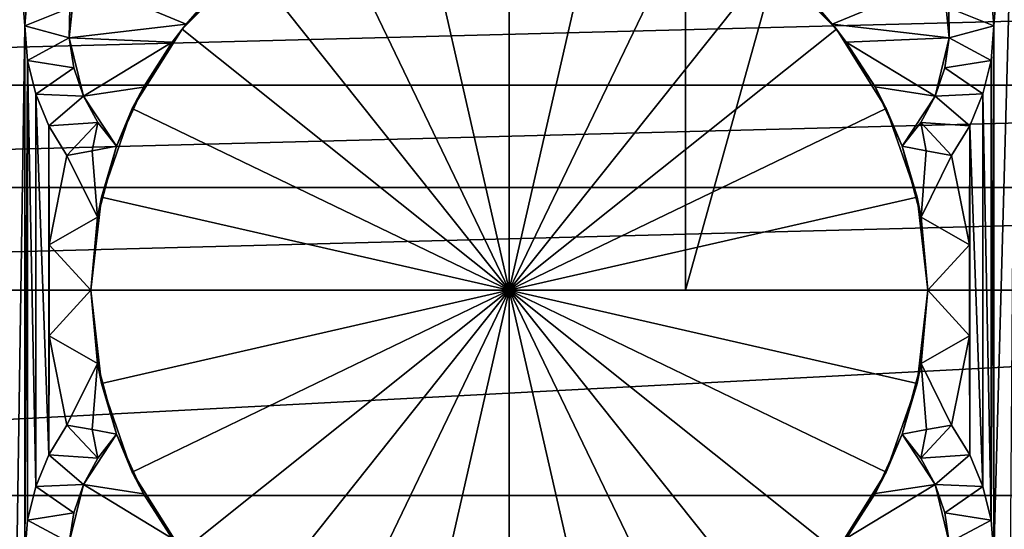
# Model space of a CAD drawing. Header units: millimetres. Extents: x -108 to 102, y -42 to 80.
# Tile 521 of 539: x 48.94 to 60.12, y 31.79 to 37.57. Entities that reach past the tile are written whole.
import ezdxf

# ---------------------------------------------------------------- set-up
doc = ezdxf.new("R2010")
doc.units = ezdxf.units.MM
doc.header["$LTSCALE"] = 81.481481
for name, color, linetype in [('10', 7, 'CONTINUOUS'), ('11', 7, 'CONTINUOUS'), ('12', 7, 'CONTINUOUS'), ('13', 7, 'CONTINUOUS'), ('14', 7, 'CONTINUOUS'), ('2718', 7, 'CONTINUOUS'), ('2720', 7, 'CONTINUOUS'), ('2721', 7, 'CONTINUOUS'), ('2783', 7, 'CONTINUOUS'), ('2784', 7, 'CONTINUOUS'), ('4', 7, 'CONTINUOUS'), ('49', 7, 'CONTINUOUS'), ('5', 7, 'CONTINUOUS'), ('50', 7, 'CONTINUOUS'), ('51', 7, 'CONTINUOUS'), ('52', 7, 'CONTINUOUS'), ('53', 7, 'CONTINUOUS'), ('54', 7, 'CONTINUOUS'), ('55', 7, 'CONTINUOUS'), ('56', 7, 'CONTINUOUS'), ('57', 7, 'CONTINUOUS'), ('58', 7, 'CONTINUOUS'), ('59', 7, 'CONTINUOUS'), ('60', 7, 'CONTINUOUS')]:
    doc.layers.add(name, color=color, linetype=linetype)

msp = doc.modelspace()

# ---------------------------------------------------------------- linework, layer by layer
at = {"layer": '10', "color": 7, "linetype": 'CONTINUOUS', "true_color": 0x96918c}
for points in [[(50.04, 36.133, 106.05), (49.823, 35.329, 106.05), (49.765, 36.08, 105.808), (50.04, 36.133, 106.05)], [(59.177, 35.329, 106.05), (58.96, 36.133, 106.05), (59.234, 36.08, 105.809), (59.177, 35.329, 106.05)], [(49.275, 35.016, 105.55), (49.478, 36.03, 105.55), (49.823, 35.329, 106.05), (49.275, 35.016, 105.55)], [(49.823, 35.329, 106.05), (49.478, 36.03, 105.55), (49.765, 36.08, 105.808), (49.823, 35.329, 106.05)], [(59.522, 36.03, 105.55), (59.177, 35.329, 106.05), (59.234, 36.08, 105.809), (59.522, 36.03, 105.55)], [(59.522, 36.03, 105.55), (59.724, 35.017, 105.55), (59.177, 35.329, 106.05), (59.522, 36.03, 105.55)], [(49.75, 34.5, 106.05), (49.275, 35.016, 105.55), (49.823, 35.329, 106.05), (49.75, 34.5, 106.05)], [(59.177, 35.329, 106.05), (59.724, 35.017, 105.55), (59.25, 34.5, 106.05), (59.177, 35.329, 106.05)], [(49.275, 33.984, 105.55), (49.275, 35.016, 105.55), (49.75, 34.5, 106.05), (49.275, 33.984, 105.55)], [(59.724, 35.017, 105.55), (59.725, 33.984, 105.55), (59.25, 34.5, 106.05), (59.724, 35.017, 105.55)], [(49.823, 33.671, 106.05), (49.275, 33.984, 105.55), (49.75, 34.5, 106.05), (49.823, 33.671, 106.05)], [(59.25, 34.5, 106.05), (59.725, 33.984, 105.55), (59.177, 33.671, 106.05), (59.25, 34.5, 106.05)], [(49.478, 32.97, 105.55), (49.275, 33.984, 105.55), (49.823, 33.671, 106.05), (49.478, 32.97, 105.55)], [(59.725, 33.984, 105.55), (59.522, 32.97, 105.55), (59.177, 33.671, 106.05), (59.725, 33.984, 105.55)], [(49.478, 32.97, 105.55), (49.823, 33.671, 106.05), (49.766, 32.92, 105.809), (49.478, 32.97, 105.55)], [(49.823, 33.671, 106.05), (50.04, 32.867, 106.05), (49.766, 32.92, 105.809), (49.823, 33.671, 106.05)], [(58.96, 32.867, 106.05), (59.177, 33.671, 106.05), (59.235, 32.92, 105.808), (58.96, 32.867, 106.05)], [(59.177, 33.671, 106.05), (59.522, 32.97, 105.55), (59.235, 32.92, 105.808), (59.177, 33.671, 106.05)]]:
    msp.add_3dface(points, dxfattribs=at)
at = {"layer": '11', "color": 7, "linetype": 'CONTINUOUS', "true_color": 0x96918c}
for points in [[(50.786, 37.462, 124.55), (51.481, 38.167, 121.351), (51.538, 38.214, 124.55), (50.786, 37.462, 124.55)], [(51.303, 38.013, 121.421), (51.481, 38.167, 121.351), (50.786, 37.462, 124.55), (51.303, 38.013, 121.421)], [(58.214, 37.462, 124.55), (57.462, 38.214, 124.55), (58.167, 37.519, 121.351), (58.214, 37.462, 124.55)], [(58.167, 37.519, 121.351), (57.462, 38.214, 124.55), (58.013, 37.697, 121.421), (58.167, 37.519, 121.351)], [(51.193, 37.91, 121.444), (51.303, 38.013, 121.421), (50.786, 37.462, 124.55), (51.193, 37.91, 121.444)], [(51.088, 37.805, 121.444), (51.193, 37.91, 121.444), (50.786, 37.462, 124.55), (51.088, 37.805, 121.444)], [(50.986, 37.696, 121.421), (51.088, 37.805, 121.444), (50.786, 37.462, 124.55), (50.986, 37.696, 121.421)], [(50.832, 37.517, 121.35), (50.986, 37.696, 121.421), (50.786, 37.462, 124.55), (50.832, 37.517, 121.35)], [(50.22, 36.561, 124.55), (50.672, 37.313, 121.242), (50.786, 37.462, 124.55), (50.22, 36.561, 124.55)], [(50.672, 37.313, 121.242), (50.832, 37.517, 121.35), (50.786, 37.462, 124.55), (50.672, 37.313, 121.242)], [(58.326, 37.316, 121.244), (58.214, 37.462, 124.55), (58.167, 37.519, 121.351), (58.326, 37.316, 121.244)], [(58.78, 36.561, 124.55), (58.214, 37.462, 124.55), (58.652, 36.808, 120.944), (58.78, 36.561, 124.55)], [(58.652, 36.808, 120.944), (58.214, 37.462, 124.55), (58.326, 37.316, 121.244), (58.652, 36.808, 120.944)], [(50.347, 36.805, 120.943), (50.672, 37.313, 121.242), (50.22, 36.561, 124.55), (50.347, 36.805, 120.943)], [(50.04, 36.133, 120.55), (50.347, 36.805, 120.943), (50.22, 36.561, 124.55), (50.04, 36.133, 120.55)], [(58.96, 36.133, 120.55), (58.78, 36.561, 124.55), (58.652, 36.808, 120.944), (58.96, 36.133, 120.55)], [(49.869, 35.557, 124.55), (50.04, 36.133, 120.55), (50.22, 36.561, 124.55), (49.869, 35.557, 124.55)], [(59.131, 35.557, 124.55), (58.78, 36.561, 124.55), (58.96, 36.133, 120.55), (59.131, 35.557, 124.55)], [(49.823, 35.329, 106.05), (50.04, 36.133, 106.05), (49.869, 35.557, 124.55), (49.823, 35.329, 106.05)], [(50.04, 36.133, 106.05), (50.04, 36.133, 120.55), (49.869, 35.557, 124.55), (50.04, 36.133, 106.05)], [(58.96, 36.133, 106.05), (59.177, 35.329, 106.05), (58.96, 36.133, 120.55), (58.96, 36.133, 106.05)], [(59.177, 35.329, 106.05), (59.131, 35.557, 124.55), (58.96, 36.133, 120.55), (59.177, 35.329, 106.05)], [(49.75, 34.5, 124.55), (49.823, 35.329, 106.05), (49.869, 35.557, 124.55), (49.75, 34.5, 124.55)], [(59.177, 35.329, 106.05), (59.25, 34.5, 106.05), (59.131, 35.557, 124.55), (59.177, 35.329, 106.05)], [(59.131, 35.557, 124.55), (59.25, 34.5, 106.05), (59.25, 34.5, 124.55), (59.131, 35.557, 124.55)], [(49.75, 34.5, 106.05), (49.823, 35.329, 106.05), (49.75, 34.5, 124.55), (49.75, 34.5, 106.05)]]:
    msp.add_3dface(points, dxfattribs=at)
at = {"layer": '12', "color": 7, "linetype": 'CONTINUOUS', "true_color": 0x96918c}
for points in [[(53.443, 39.131, 124.55), (54.5, 39.25, 124.55), (54.5, 34.5, 125.823), (53.443, 39.131, 124.55)], [(54.5, 39.25, 124.55), (55.557, 39.131, 124.55), (54.5, 34.5, 125.823), (54.5, 39.25, 124.55)], [(52.439, 38.78, 124.55), (53.443, 39.131, 124.55), (54.5, 34.5, 125.823), (52.439, 38.78, 124.55)], [(55.557, 39.131, 124.55), (56.561, 38.78, 124.55), (54.5, 34.5, 125.823), (55.557, 39.131, 124.55)], [(51.538, 38.214, 124.55), (52.439, 38.78, 124.55), (54.5, 34.5, 125.823), (51.538, 38.214, 124.55)], [(56.561, 38.78, 124.55), (57.462, 38.214, 124.55), (54.5, 34.5, 125.823), (56.561, 38.78, 124.55)], [(50.786, 37.462, 124.55), (51.538, 38.214, 124.55), (54.5, 34.5, 125.823), (50.786, 37.462, 124.55)], [(57.462, 38.214, 124.55), (58.214, 37.462, 124.55), (54.5, 34.5, 125.823), (57.462, 38.214, 124.55)], [(50.22, 36.561, 124.55), (50.786, 37.462, 124.55), (54.5, 34.5, 125.823), (50.22, 36.561, 124.55)], [(58.214, 37.462, 124.55), (58.78, 36.561, 124.55), (54.5, 34.5, 125.823), (58.214, 37.462, 124.55)], [(49.869, 35.557, 124.55), (50.22, 36.561, 124.55), (54.5, 34.5, 125.823), (49.869, 35.557, 124.55)], [(58.78, 36.561, 124.55), (59.131, 35.557, 124.55), (54.5, 34.5, 125.823), (58.78, 36.561, 124.55)], [(49.75, 34.5, 124.55), (49.869, 35.557, 124.55), (54.5, 34.5, 125.823), (49.75, 34.5, 124.55)], [(59.131, 35.557, 124.55), (59.25, 34.5, 124.55), (54.5, 34.5, 125.823), (59.131, 35.557, 124.55)]]:
    msp.add_3dface(points, dxfattribs=at)
at = {"layer": '13', "color": 7, "linetype": 'CONTINUOUS', "true_color": 0x96918c}
for points in [[(49.823, 33.671, 106.05), (49.75, 34.5, 106.05), (49.869, 33.443, 124.55), (49.823, 33.671, 106.05)], [(49.75, 34.5, 106.05), (49.75, 34.5, 124.55), (49.869, 33.443, 124.55), (49.75, 34.5, 106.05)], [(59.25, 34.5, 124.55), (59.177, 33.671, 106.05), (59.131, 33.443, 124.55), (59.25, 34.5, 124.55)], [(59.25, 34.5, 106.05), (59.177, 33.671, 106.05), (59.25, 34.5, 124.55), (59.25, 34.5, 106.05)], [(50.04, 32.867, 106.05), (49.823, 33.671, 106.05), (50.04, 32.867, 120.55), (50.04, 32.867, 106.05)], [(49.823, 33.671, 106.05), (49.869, 33.443, 124.55), (50.04, 32.867, 120.55), (49.823, 33.671, 106.05)], [(59.177, 33.671, 106.05), (58.96, 32.867, 106.05), (59.131, 33.443, 124.55), (59.177, 33.671, 106.05)], [(49.869, 33.443, 124.55), (50.22, 32.439, 124.55), (50.04, 32.867, 120.55), (49.869, 33.443, 124.55)], [(59.131, 33.443, 124.55), (58.96, 32.867, 120.55), (58.78, 32.439, 124.55), (59.131, 33.443, 124.55)], [(58.96, 32.867, 106.05), (58.96, 32.867, 120.55), (59.131, 33.443, 124.55), (58.96, 32.867, 106.05)], [(50.04, 32.867, 120.55), (50.22, 32.439, 124.55), (50.348, 32.192, 120.944), (50.04, 32.867, 120.55)], [(58.78, 32.439, 124.55), (58.96, 32.867, 120.55), (58.653, 32.195, 120.943), (58.78, 32.439, 124.55)], [(50.22, 32.439, 124.55), (50.786, 31.538, 124.55), (50.348, 32.192, 120.944), (50.22, 32.439, 124.55)], [(58.214, 31.538, 124.55), (58.78, 32.439, 124.55), (58.328, 31.687, 121.242), (58.214, 31.538, 124.55)], [(58.328, 31.687, 121.242), (58.78, 32.439, 124.55), (58.653, 32.195, 120.943), (58.328, 31.687, 121.242)], [(50.348, 32.192, 120.944), (50.786, 31.538, 124.55), (50.674, 31.684, 121.244), (50.348, 32.192, 120.944)]]:
    msp.add_3dface(points, dxfattribs=at)
at = {"layer": '14', "color": 7, "linetype": 'CONTINUOUS', "true_color": 0x96918c}
for points in [[(49.75, 34.5, 124.55), (54.5, 34.5, 125.823), (49.869, 33.443, 124.55), (49.75, 34.5, 124.55)], [(54.5, 34.5, 125.823), (50.22, 32.439, 124.55), (49.869, 33.443, 124.55), (54.5, 34.5, 125.823)], [(54.5, 34.5, 125.823), (50.786, 31.538, 124.55), (50.22, 32.439, 124.55), (54.5, 34.5, 125.823)], [(54.5, 34.5, 125.823), (51.538, 30.786, 124.55), (50.786, 31.538, 124.55), (54.5, 34.5, 125.823)], [(54.5, 34.5, 125.823), (52.439, 30.22, 124.55), (51.538, 30.786, 124.55), (54.5, 34.5, 125.823)], [(54.5, 34.5, 125.823), (53.443, 29.869, 124.55), (52.439, 30.22, 124.55), (54.5, 34.5, 125.823)], [(54.5, 34.5, 125.823), (54.5, 29.75, 124.55), (53.443, 29.869, 124.55), (54.5, 34.5, 125.823)], [(54.5, 34.5, 125.823), (59.25, 34.5, 124.55), (59.131, 33.443, 124.55), (54.5, 34.5, 125.823)], [(54.5, 34.5, 125.823), (59.131, 33.443, 124.55), (58.78, 32.439, 124.55), (54.5, 34.5, 125.823)], [(54.5, 34.5, 125.823), (58.78, 32.439, 124.55), (58.214, 31.538, 124.55), (54.5, 34.5, 125.823)], [(54.5, 34.5, 125.823), (58.214, 31.538, 124.55), (57.462, 30.786, 124.55), (54.5, 34.5, 125.823)], [(54.5, 34.5, 125.823), (57.462, 30.786, 124.55), (56.561, 30.22, 124.55), (54.5, 34.5, 125.823)], [(54.5, 34.5, 125.823), (56.561, 30.22, 124.55), (55.557, 29.869, 124.55), (54.5, 34.5, 125.823)], [(54.5, 34.5, 125.823), (55.557, 29.869, 124.55), (54.5, 29.75, 124.55), (54.5, 34.5, 125.823)]]:
    msp.add_3dface(points, dxfattribs=at)
at = {"layer": '2718', "color": 7, "linetype": 'CONTINUOUS'}
for points in [[(56.5, 70.3, 98.25), (56.5, 34.5, 98.25), (66.5, 70.3, 98.25), (56.5, 70.3, 98.25)], [(56.5, 34.5, 98.25), (66.5, 34.5, 98.25), (66.5, 70.3, 98.25), (56.5, 34.5, 98.25)]]:
    msp.add_3dface(points, dxfattribs=at)
at = {"layer": '2720', "color": 7, "linetype": 'CONTINUOUS'}
for points in [[(56.5, 34.5, 97.25), (56.5, 70.3, 97.25), (66.5, 34.5, 97.25), (56.5, 34.5, 97.25)], [(66.5, 34.5, 97.25), (56.5, 70.3, 97.25), (66.5, 70.3, 97.25), (66.5, 34.5, 97.25)]]:
    msp.add_3dface(points, dxfattribs=at)
at = {"layer": '2721', "color": 7, "linetype": 'CONTINUOUS'}
for points in [[(56.5, 70.3, 97.25), (56.5, 34.5, 97.25), (56.5, 70.3, 98.25), (56.5, 70.3, 97.25)], [(56.5, 70.3, 98.25), (56.5, 34.5, 97.25), (56.5, 34.5, 98.25), (56.5, 70.3, 98.25)]]:
    msp.add_3dface(points, dxfattribs=at)
at = {"layer": '2783', "color": 7, "linetype": 'CONTINUOUS', "true_color": 0x96918c}
for points in [[(-58.53, 35.147, 82.05), (-58.53, 33.853, 82.05), (87.5, -10.5, 82.05), (-58.53, 35.147, 82.05)], [(43.801, 16.721, 82.05), (-58.53, 35.147, 82.05), (87.5, -10.5, 82.05), (43.801, 16.721, 82.05)], [(-58.53, 33.853, 82.05), (-58.768, 32.583, 82.05), (87.5, -10.5, 82.05), (-58.53, 33.853, 82.05)], [(-58.768, 32.583, 82.05), (-59.234, 31.381, 82.05), (87.5, -10.5, 82.05), (-58.768, 32.583, 82.05)]]:
    msp.add_3dface(points, dxfattribs=at)
at = {"layer": '2784', "color": 7, "linetype": 'CONTINUOUS', "true_color": 0x96918c}
for points in [[(-58.768, 36.417, 80.05), (-59.234, 37.619, 80.05), (87.5, 79.5, 80.05), (-58.768, 36.417, 80.05)], [(-58.53, 35.147, 80.05), (-58.768, 36.417, 80.05), (87.5, 79.5, 80.05), (-58.53, 35.147, 80.05)], [(-58.53, 33.853, 80.05), (-58.53, 35.147, 80.05), (87.5, 79.5, 80.05), (-58.53, 33.853, 80.05)], [(43.801, 52.279, 80.05), (-58.53, 33.853, 80.05), (87.5, 79.5, 80.05), (43.801, 52.279, 80.05)]]:
    msp.add_3dface(points, dxfattribs=at)
at = {"layer": '4', "color": 7, "linetype": 'CONTINUOUS', "true_color": 0x96918c}
for points in [[(48.843, 27.182, 105.55), (48.744, 40.754, 105.55), (49, 37.5, 105.55), (48.843, 27.182, 105.55)], [(49, 37.5, 105.55), (48.744, 40.754, 105.55), (49.031, 37.89, 105.55), (49, 37.5, 105.55)], [(59.969, 37.89, 105.55), (60.256, 40.754, 105.55), (60, 37.5, 105.55), (59.969, 37.89, 105.55)], [(60.256, 40.754, 105.55), (60.157, 27.182, 105.55), (60, 31.5, 105.55), (60.256, 40.754, 105.55)], [(60.256, 40.754, 105.55), (60, 31.5, 105.55), (60, 37.5, 105.55), (60.256, 40.754, 105.55)], [(49, 31.5, 105.55), (48.843, 27.182, 105.55), (49, 37.5, 105.55), (49, 31.5, 105.55)], [(49.031, 37.108, 105.55), (49, 31.5, 105.55), (49, 37.5, 105.55), (49.031, 37.108, 105.55)], [(60, 31.5, 105.55), (59.969, 31.892, 105.55), (60, 37.5, 105.55), (60, 31.5, 105.55)], [(60, 37.5, 105.55), (59.969, 31.892, 105.55), (59.969, 37.108, 105.55), (60, 37.5, 105.55)], [(49.031, 31.892, 105.55), (49, 31.5, 105.55), (49.031, 37.108, 105.55), (49.031, 31.892, 105.55)], [(49.123, 32.273, 105.55), (49.031, 31.892, 105.55), (49.031, 37.108, 105.55), (49.123, 32.273, 105.55)], [(49.123, 36.726, 105.55), (49.123, 32.273, 105.55), (49.031, 37.108, 105.55), (49.123, 36.726, 105.55)], [(59.969, 37.108, 105.55), (59.969, 31.892, 105.55), (59.877, 36.727, 105.55), (59.969, 37.108, 105.55)], [(49.272, 32.634, 105.55), (49.123, 32.273, 105.55), (49.123, 36.726, 105.55), (49.272, 32.634, 105.55)], [(49.272, 36.366, 105.55), (49.272, 32.634, 105.55), (49.123, 36.726, 105.55), (49.272, 36.366, 105.55)], [(59.877, 36.727, 105.55), (59.877, 32.274, 105.55), (59.728, 36.366, 105.55), (59.877, 36.727, 105.55)], [(59.969, 31.892, 105.55), (59.877, 32.274, 105.55), (59.877, 36.727, 105.55), (59.969, 31.892, 105.55)], [(49.275, 35.016, 105.55), (49.272, 32.634, 105.55), (49.272, 36.366, 105.55), (49.275, 35.016, 105.55)], [(49.478, 36.03, 105.55), (49.275, 35.016, 105.55), (49.272, 36.366, 105.55), (49.478, 36.03, 105.55)], [(59.724, 35.017, 105.55), (59.522, 36.03, 105.55), (59.728, 36.366, 105.55), (59.724, 35.017, 105.55)], [(59.725, 33.984, 105.55), (59.724, 35.017, 105.55), (59.728, 36.366, 105.55), (59.725, 33.984, 105.55)], [(59.728, 32.634, 105.55), (59.725, 33.984, 105.55), (59.728, 36.366, 105.55), (59.728, 32.634, 105.55)], [(59.877, 32.274, 105.55), (59.728, 32.634, 105.55), (59.728, 36.366, 105.55), (59.877, 32.274, 105.55)], [(49.275, 33.984, 105.55), (49.272, 32.634, 105.55), (49.275, 35.016, 105.55), (49.275, 33.984, 105.55)], [(49.478, 32.97, 105.55), (49.272, 32.634, 105.55), (49.275, 33.984, 105.55), (49.478, 32.97, 105.55)], [(59.522, 32.97, 105.55), (59.725, 33.984, 105.55), (59.728, 32.634, 105.55), (59.522, 32.97, 105.55)]]:
    msp.add_3dface(points, dxfattribs=at)
at = {"layer": '49', "color": 7, "linetype": 'CONTINUOUS', "true_color": 0x96918c}
for points in [[(49.574, 38.039, 120.55), (50.832, 37.517, 121.35), (49.505, 37.362, 120.55), (49.574, 38.039, 120.55)], [(50.986, 37.696, 121.421), (50.832, 37.517, 121.35), (49.574, 38.039, 120.55), (50.986, 37.696, 121.421)], [(50.832, 37.517, 121.35), (50.672, 37.313, 121.242), (49.505, 37.362, 120.55), (50.832, 37.517, 121.35)], [(49.505, 37.362, 120.55), (50.672, 37.313, 121.242), (49.666, 36.702, 120.55), (49.505, 37.362, 120.55)], [(50.672, 37.313, 121.242), (50.347, 36.805, 120.943), (49.666, 36.702, 120.55), (50.672, 37.313, 121.242)], [(50.347, 36.805, 120.943), (50.04, 36.133, 120.55), (49.666, 36.702, 120.55), (50.347, 36.805, 120.943)]]:
    msp.add_3dface(points, dxfattribs=at)
at = {"layer": '5', "color": 7, "linetype": 'CONTINUOUS', "true_color": 0x96918c}
for points in [[(32.524, 37.98, 127.05), (32.372, 36.826, 127.05), (76.476, 37.98, 127.05), (32.524, 37.98, 127.05)], [(76.476, 37.98, 127.05), (32.372, 36.826, 127.05), (76.628, 36.826, 127.05), (76.476, 37.98, 127.05)], [(32.372, 36.826, 127.05), (32.281, 35.667, 127.05), (76.628, 36.826, 127.05), (32.372, 36.826, 127.05)], [(76.628, 36.826, 127.05), (32.281, 35.667, 127.05), (76.719, 35.667, 127.05), (76.628, 36.826, 127.05)], [(32.281, 35.667, 127.05), (32.25, 34.5, 127.05), (76.719, 35.667, 127.05), (32.281, 35.667, 127.05)], [(76.719, 35.667, 127.05), (32.25, 34.5, 127.05), (76.75, 34.5, 127.05), (76.719, 35.667, 127.05)], [(76.75, 34.5, 127.05), (32.25, 34.5, 127.05), (32.372, 32.174, 127.05), (76.75, 34.5, 127.05)], [(76.628, 32.174, 127.05), (76.75, 34.5, 127.05), (32.372, 32.174, 127.05), (76.628, 32.174, 127.05)], [(32.736, 29.873, 127.05), (76.628, 32.174, 127.05), (32.372, 32.174, 127.05), (32.736, 29.873, 127.05)], [(76.264, 29.873, 127.05), (76.628, 32.174, 127.05), (32.736, 29.873, 127.05), (76.264, 29.873, 127.05)]]:
    msp.add_3dface(points, dxfattribs=at)
at = {"layer": '50', "color": 7, "linetype": 'CONTINUOUS', "true_color": 0x96918c}
for points in [[(49.574, 38.039, 120.55), (49.505, 37.362, 120.55), (49.574, 38.039, 106.05), (49.574, 38.039, 120.55)], [(49.574, 38.039, 106.05), (49.505, 37.362, 120.55), (49.51, 37.703, 106.05), (49.574, 38.039, 106.05)], [(49.51, 37.703, 106.05), (49.505, 37.362, 120.55), (49.505, 37.362, 106.05), (49.51, 37.703, 106.05)], [(49.505, 37.362, 120.55), (49.666, 36.702, 120.55), (49.505, 37.362, 106.05), (49.505, 37.362, 120.55)], [(49.505, 37.362, 106.05), (49.666, 36.702, 120.55), (49.557, 37.025, 106.05), (49.505, 37.362, 106.05)], [(49.557, 37.025, 106.05), (49.666, 36.702, 120.55), (49.666, 36.702, 106.05), (49.557, 37.025, 106.05)], [(49.666, 36.702, 120.55), (50.04, 36.133, 120.55), (49.666, 36.702, 106.05), (49.666, 36.702, 120.55)], [(49.666, 36.702, 106.05), (50.04, 36.133, 120.55), (49.829, 36.402, 106.05), (49.666, 36.702, 106.05)], [(50.04, 36.133, 120.55), (50.04, 36.133, 106.05), (49.829, 36.402, 106.05), (50.04, 36.133, 120.55)]]:
    msp.add_3dface(points, dxfattribs=at)
at = {"layer": '51', "color": 7, "linetype": 'CONTINUOUS', "true_color": 0x96918c}
for points in [[(49, 37.5, 105.55), (49.031, 37.89, 105.55), (49.51, 37.703, 106.05), (49, 37.5, 105.55)], [(49, 37.5, 105.55), (49.51, 37.703, 106.05), (49.505, 37.362, 106.05), (49, 37.5, 105.55)], [(49.031, 37.108, 105.55), (49, 37.5, 105.55), (49.505, 37.362, 106.05), (49.031, 37.108, 105.55)], [(49.031, 37.108, 105.55), (49.505, 37.362, 106.05), (49.557, 37.025, 106.05), (49.031, 37.108, 105.55)], [(49.123, 36.726, 105.55), (49.031, 37.108, 105.55), (49.557, 37.025, 106.05), (49.123, 36.726, 105.55)], [(49.123, 36.726, 105.55), (49.557, 37.025, 106.05), (49.666, 36.702, 106.05), (49.123, 36.726, 105.55)], [(49.272, 36.366, 105.55), (49.123, 36.726, 105.55), (49.666, 36.702, 106.05), (49.272, 36.366, 105.55)], [(49.272, 36.366, 105.55), (49.666, 36.702, 106.05), (49.829, 36.402, 106.05), (49.272, 36.366, 105.55)], [(49.478, 36.03, 105.55), (49.272, 36.366, 105.55), (49.829, 36.402, 106.05), (49.478, 36.03, 105.55)], [(49.765, 36.08, 105.808), (49.478, 36.03, 105.55), (49.829, 36.402, 106.05), (49.765, 36.08, 105.808)], [(50.04, 36.133, 106.05), (49.765, 36.08, 105.808), (49.829, 36.402, 106.05), (50.04, 36.133, 106.05)]]:
    msp.add_3dface(points, dxfattribs=at)
at = {"layer": '52', "color": 7, "linetype": 'CONTINUOUS', "true_color": 0x96918c}
for points in [[(50.04, 32.867, 120.55), (50.348, 32.192, 120.944), (49.666, 32.298, 120.55), (50.04, 32.867, 120.55)], [(49.666, 32.298, 120.55), (50.674, 31.684, 121.244), (49.505, 31.638, 120.55), (49.666, 32.298, 120.55)], [(50.348, 32.192, 120.944), (50.674, 31.684, 121.244), (49.666, 32.298, 120.55), (50.348, 32.192, 120.944)]]:
    msp.add_3dface(points, dxfattribs=at)
at = {"layer": '53', "color": 7, "linetype": 'CONTINUOUS', "true_color": 0x96918c}
for points in [[(50.04, 32.867, 106.05), (50.04, 32.867, 120.55), (49.666, 32.298, 120.55), (50.04, 32.867, 106.05)], [(50.04, 32.867, 106.05), (49.666, 32.298, 120.55), (49.829, 32.598, 106.05), (50.04, 32.867, 106.05)], [(49.829, 32.598, 106.05), (49.666, 32.298, 120.55), (49.666, 32.298, 106.05), (49.829, 32.598, 106.05)], [(49.666, 32.298, 120.55), (49.505, 31.638, 120.55), (49.666, 32.298, 106.05), (49.666, 32.298, 120.55)], [(49.666, 32.298, 106.05), (49.505, 31.638, 120.55), (49.557, 31.975, 106.05), (49.666, 32.298, 106.05)], [(49.557, 31.975, 106.05), (49.505, 31.638, 120.55), (49.505, 31.638, 106.05), (49.557, 31.975, 106.05)]]:
    msp.add_3dface(points, dxfattribs=at)
at = {"layer": '54', "color": 7, "linetype": 'CONTINUOUS', "true_color": 0x96918c}
for points in [[(49.272, 32.634, 105.55), (49.478, 32.97, 105.55), (49.829, 32.598, 106.05), (49.272, 32.634, 105.55)], [(49.478, 32.97, 105.55), (49.766, 32.92, 105.809), (49.829, 32.598, 106.05), (49.478, 32.97, 105.55)], [(49.766, 32.92, 105.809), (50.04, 32.867, 106.05), (49.829, 32.598, 106.05), (49.766, 32.92, 105.809)], [(49.123, 32.273, 105.55), (49.272, 32.634, 105.55), (49.666, 32.298, 106.05), (49.123, 32.273, 105.55)], [(49.272, 32.634, 105.55), (49.829, 32.598, 106.05), (49.666, 32.298, 106.05), (49.272, 32.634, 105.55)], [(49.031, 31.892, 105.55), (49.123, 32.273, 105.55), (49.557, 31.975, 106.05), (49.031, 31.892, 105.55)], [(49.123, 32.273, 105.55), (49.666, 32.298, 106.05), (49.557, 31.975, 106.05), (49.123, 32.273, 105.55)], [(49.031, 31.892, 105.55), (49.557, 31.975, 106.05), (49.505, 31.638, 106.05), (49.031, 31.892, 105.55)], [(49, 31.5, 105.55), (49.031, 31.892, 105.55), (49.505, 31.638, 106.05), (49, 31.5, 105.55)]]:
    msp.add_3dface(points, dxfattribs=at)
at = {"layer": '55', "color": 7, "linetype": 'CONTINUOUS', "true_color": 0x96918c}
for points in [[(58.653, 32.195, 120.943), (58.96, 32.867, 120.55), (59.334, 32.298, 120.55), (58.653, 32.195, 120.943)], [(58.328, 31.687, 121.242), (58.653, 32.195, 120.943), (59.334, 32.298, 120.55), (58.328, 31.687, 121.242)], [(59.495, 31.638, 120.55), (58.328, 31.687, 121.242), (59.334, 32.298, 120.55), (59.495, 31.638, 120.55)]]:
    msp.add_3dface(points, dxfattribs=at)
at = {"layer": '56', "color": 7, "linetype": 'CONTINUOUS', "true_color": 0x96918c}
for points in [[(58.96, 32.867, 120.55), (58.96, 32.867, 106.05), (59.171, 32.598, 106.05), (58.96, 32.867, 120.55)], [(59.334, 32.298, 120.55), (58.96, 32.867, 120.55), (59.334, 32.298, 106.05), (59.334, 32.298, 120.55)], [(59.334, 32.298, 106.05), (58.96, 32.867, 120.55), (59.171, 32.598, 106.05), (59.334, 32.298, 106.05)], [(59.495, 31.638, 120.55), (59.334, 32.298, 120.55), (59.495, 31.638, 106.05), (59.495, 31.638, 120.55)], [(59.495, 31.638, 106.05), (59.334, 32.298, 120.55), (59.443, 31.975, 106.05), (59.495, 31.638, 106.05)], [(59.443, 31.975, 106.05), (59.334, 32.298, 120.55), (59.334, 32.298, 106.05), (59.443, 31.975, 106.05)]]:
    msp.add_3dface(points, dxfattribs=at)
at = {"layer": '57', "color": 7, "linetype": 'CONTINUOUS', "true_color": 0x96918c}
for points in [[(58.96, 32.867, 106.05), (59.235, 32.92, 105.808), (59.171, 32.598, 106.05), (58.96, 32.867, 106.05)], [(59.522, 32.97, 105.55), (59.728, 32.634, 105.55), (59.171, 32.598, 106.05), (59.522, 32.97, 105.55)], [(59.235, 32.92, 105.808), (59.522, 32.97, 105.55), (59.171, 32.598, 106.05), (59.235, 32.92, 105.808)], [(59.728, 32.634, 105.55), (59.334, 32.298, 106.05), (59.171, 32.598, 106.05), (59.728, 32.634, 105.55)], [(59.728, 32.634, 105.55), (59.877, 32.274, 105.55), (59.334, 32.298, 106.05), (59.728, 32.634, 105.55)], [(59.877, 32.274, 105.55), (59.443, 31.975, 106.05), (59.334, 32.298, 106.05), (59.877, 32.274, 105.55)], [(59.877, 32.274, 105.55), (59.969, 31.892, 105.55), (59.443, 31.975, 106.05), (59.877, 32.274, 105.55)], [(59.969, 31.892, 105.55), (59.495, 31.638, 106.05), (59.443, 31.975, 106.05), (59.969, 31.892, 105.55)], [(59.969, 31.892, 105.55), (60, 31.5, 105.55), (59.495, 31.638, 106.05), (59.969, 31.892, 105.55)]]:
    msp.add_3dface(points, dxfattribs=at)
at = {"layer": '58', "color": 7, "linetype": 'CONTINUOUS', "true_color": 0x96918c}
for points in [[(58.167, 37.519, 121.351), (58.013, 37.697, 121.421), (59.426, 38.039, 120.55), (58.167, 37.519, 121.351)], [(59.495, 37.362, 120.55), (58.167, 37.519, 121.351), (59.426, 38.039, 120.55), (59.495, 37.362, 120.55)], [(58.326, 37.316, 121.244), (58.167, 37.519, 121.351), (59.495, 37.362, 120.55), (58.326, 37.316, 121.244)], [(59.334, 36.702, 120.55), (58.326, 37.316, 121.244), (59.495, 37.362, 120.55), (59.334, 36.702, 120.55)], [(58.652, 36.808, 120.944), (58.326, 37.316, 121.244), (59.334, 36.702, 120.55), (58.652, 36.808, 120.944)], [(58.96, 36.133, 120.55), (58.652, 36.808, 120.944), (59.334, 36.702, 120.55), (58.96, 36.133, 120.55)]]:
    msp.add_3dface(points, dxfattribs=at)
at = {"layer": '59', "color": 7, "linetype": 'CONTINUOUS', "true_color": 0x96918c}
for points in [[(59.495, 37.362, 120.55), (59.426, 38.039, 120.55), (59.495, 37.362, 106.05), (59.495, 37.362, 120.55)], [(59.495, 37.362, 106.05), (59.426, 38.039, 120.55), (59.49, 37.704, 106.05), (59.495, 37.362, 106.05)], [(59.334, 36.702, 120.55), (59.495, 37.362, 120.55), (59.334, 36.702, 106.05), (59.334, 36.702, 120.55)], [(59.334, 36.702, 106.05), (59.495, 37.362, 120.55), (59.443, 37.025, 106.05), (59.334, 36.702, 106.05)], [(59.443, 37.025, 106.05), (59.495, 37.362, 120.55), (59.495, 37.362, 106.05), (59.443, 37.025, 106.05)], [(58.96, 36.133, 106.05), (58.96, 36.133, 120.55), (59.334, 36.702, 120.55), (58.96, 36.133, 106.05)], [(58.96, 36.133, 106.05), (59.334, 36.702, 120.55), (59.171, 36.402, 106.05), (58.96, 36.133, 106.05)], [(59.171, 36.402, 106.05), (59.334, 36.702, 120.55), (59.334, 36.702, 106.05), (59.171, 36.402, 106.05)]]:
    msp.add_3dface(points, dxfattribs=at)
at = {"layer": '60', "color": 7, "linetype": 'CONTINUOUS', "true_color": 0x96918c}
for points in [[(59.969, 37.89, 105.55), (60, 37.5, 105.55), (59.49, 37.704, 106.05), (59.969, 37.89, 105.55)], [(60, 37.5, 105.55), (59.495, 37.362, 106.05), (59.49, 37.704, 106.05), (60, 37.5, 105.55)], [(60, 37.5, 105.55), (59.969, 37.108, 105.55), (59.495, 37.362, 106.05), (60, 37.5, 105.55)], [(59.969, 37.108, 105.55), (59.443, 37.025, 106.05), (59.495, 37.362, 106.05), (59.969, 37.108, 105.55)], [(59.877, 36.727, 105.55), (59.334, 36.702, 106.05), (59.443, 37.025, 106.05), (59.877, 36.727, 105.55)], [(59.969, 37.108, 105.55), (59.877, 36.727, 105.55), (59.443, 37.025, 106.05), (59.969, 37.108, 105.55)], [(59.728, 36.366, 105.55), (59.171, 36.402, 106.05), (59.334, 36.702, 106.05), (59.728, 36.366, 105.55)], [(59.877, 36.727, 105.55), (59.728, 36.366, 105.55), (59.334, 36.702, 106.05), (59.877, 36.727, 105.55)], [(59.234, 36.08, 105.809), (58.96, 36.133, 106.05), (59.171, 36.402, 106.05), (59.234, 36.08, 105.809)], [(59.728, 36.366, 105.55), (59.522, 36.03, 105.55), (59.171, 36.402, 106.05), (59.728, 36.366, 105.55)], [(59.522, 36.03, 105.55), (59.234, 36.08, 105.809), (59.171, 36.402, 106.05), (59.522, 36.03, 105.55)]]:
    msp.add_3dface(points, dxfattribs=at)

doc.saveas('drawing.dxf')
